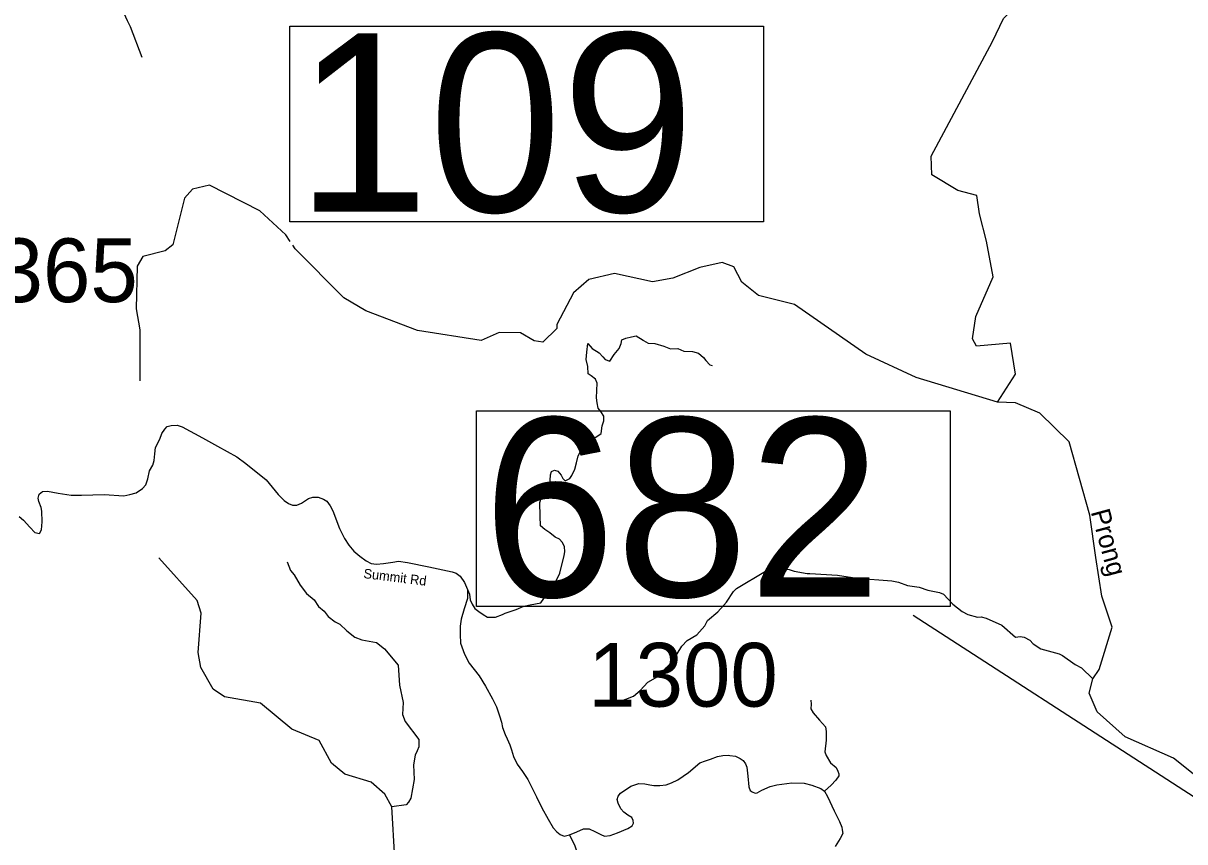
# Model space of a CAD drawing. Extents: x 1248089 to 1457196, y 820910 to 988753.
# Drawn here: x 1290590 to 1299700, y 911341 to 917762 of the extents above; entities that cross this region are included whole.
import ezdxf

# ---------------------------------------------------------------- set-up
doc = ezdxf.new("R2010")
doc.units = 0
for name, color, linetype in [('Exist Hydrographic Creek Single Shore', 7, 'Continuous'), ('Exist Hydrographic Misc Water Feature', 7, 'Continuous'), ('Exist Road Non-System Type 51', 7, 'Continuous'), ('Exist Road Secondary Structure Standard Bridge Number Label', 7, 'Continuous'), ('Exist Road Secondary Type 51 Attributed', 7, 'Continuous'), ('Exist Road Secondary Type 51 Label', 7, 'Continuous'), ('Prop Lane Lines', 7, 'Continuous'), ('Scratch_Level_4', 7, 'Continuous')]:
    doc.layers.add(name, color=color, linetype=linetype)

msp = doc.modelspace()

# ---------------------------------------------------------------- linework, layer by layer
at = {"layer": 'Exist Hydrographic Creek Single Shore'}
for points in [[(1298230.3, 914788.9), (1298373.4, 915009.6), (1298332.8, 915253.2), (1298066.2, 915228.9), (1298035.3, 915287), (1298062.3, 915463), (1298197.6, 915774.2), (1298143.5, 916051.7), (1298089.4, 916268.2), (1298069.1, 916410.3), (1297920.2, 916449.7), (1297715.2, 916572), (1297710.1, 916719.9), (1298191.2, 917619.6), (1298279.2, 917798.4), (1298390.2, 917914.3), (1298653.2, 918106), (1298706.2, 918206.7), (1298709.2, 918347.8)], [(1298230.3, 914788.9), (1297593.2, 914982.3), (1297197.2, 915167.5), (1296639.2, 915556.2), (1296357.2, 915627.5), (1296227.2, 915731.8), (1296163.1, 915851.4), (1296072.2, 915885.9), (1295896.2, 915846.9), (1295685.2, 915762.4), (1295526.1, 915732.8), (1295227.2, 915797.9), (1295026.1, 915752.7), (1294907.1, 915646.7), (1294776.2, 915399.9), (1294775.1, 915367.1), (1294664.1, 915260.9), (1294598.2, 915272.1), (1294491.1, 915333.3), (1294324.1, 915336.6), (1294181.1, 915273.9), (1293682.1, 915352.8), (1293277.1, 915505.4), (1293105.1, 915607.3), (1292722, 915992.5), (1292703.6, 916020.6)], [(1299612.3, 911997), (1299233.3, 912165.5), (1299013.3, 912360.4), (1298949.3, 912506.1), (1298978.8, 912619.5), (1299028.7, 912692.5), (1299130.1, 913024.1), (1299049, 913267.7), (1299001.6, 913572.2), (1298954.3, 913903.8), (1298792, 914478.9), (1298562.1, 914702.3), (1298372.8, 914783.5), (1298230.3, 914788.9)], [(1302962.2, 907532.3), (1302716.6, 907812), (1302401.1, 908149.5), (1302266.4, 908294.9), (1302076.7, 908369.7), (1301961.7, 908346.7), (1301464.4, 908591.6), (1300908.4, 908737.4), (1300727.4, 908826.4), (1300590.4, 909019.6), (1300457.4, 909426), (1300491.4, 910141), (1300415.4, 910467.5), (1300403.4, 910694.2), (1300584.4, 910923.8), (1300588.4, 911071.4), (1300548.4, 911173.9), (1300288.4, 911455), (1299612.3, 911997)]]:
    msp.add_lwpolyline(points, dxfattribs=at)
at = {"layer": 'Exist Hydrographic Misc Water Feature'}
for points in [[(1292683.5, 916051.3), (1292650.1, 916102.4), (1292446, 916290.2), (1292051, 916491.9), (1291917, 916461.7), (1291856, 916390.7), (1291764, 916024.9), (1291704.1, 915976.8), (1291528, 915931.2), (1291485.1, 915856.4), (1291476.1, 915521.8), (1291506.1, 915357), (1291504, 914956.5)], [(1293505.1, 911213.3), (1293482.2, 911614.3), (1293426.2, 911714), (1293320.2, 911808), (1293113.2, 911871.2), (1293007.2, 911958.7), (1292911.1, 912134.6), (1292696.1, 912224.3), (1292451.2, 912429.5), (1292169.1, 912477.8), (1292079.1, 912538.7), (1291983.1, 912708), (1291961.1, 912826.7), (1291985.1, 913134.8), (1291954.1, 913233.9), (1291654.1, 913568.2)], [(1292660.7, 913537.3), (1292687.1, 913468.7), (1292714.3, 913436.1), (1292762.3, 913354.7), (1292812.8, 913289.7), (1292871.5, 913240.1), (1292906.3, 913186.8), (1292949.3, 913149.9), (1292982.4, 913109), (1293037.3, 913066.1), (1293073, 913048.9), (1293127.7, 912995.3), (1293190.6, 912946.4), (1293246.1, 912924.8), (1293361.7, 912903.7), (1293422.5, 912853.9), (1293531.4, 912727.8), (1293541.6, 912570.9), (1293570.2, 912434.1), (1293566, 912340.6), (1293584.7, 912283.6), (1293693.3, 912143.5), (1293691.8, 912086.9), (1293681.1, 912053.5), (1293664.3, 912021.8), (1293650.3, 911945.8), (1293655.5, 911830), (1293629.9, 911682.8), (1293613.2, 911651.1), (1293592.6, 911631), (1293482.2, 911614.3)], [(1295163.5, 912433.4), (1295255.6, 912437.3), (1295376.9, 912482.4), (1295430, 912528.9), (1295487.6, 912593.4), (1295585, 912647.4), (1295632.5, 912706.3), (1295681.8, 912754.5), (1295756.7, 912877), (1295797.8, 912920.5), (1295873, 912964.1), (1295934.7, 913035.1), (1295955.9, 913078.2), (1296037.5, 913146.2), (1296105.4, 913220.5), (1296159.5, 913303.8), (1296184.1, 913327.2), (1296411.7, 913463.8), (1296447.9, 913476.2), (1296532.1, 913482.7), (1296596, 913477.3), (1296635.8, 913464.2), (1296739.4, 913445.7), (1296759.5, 913447), (1296977.3, 913432), (1297128.9, 913410), (1297402.5, 913387.3), (1297454.2, 913378.1), (1297525.7, 913352), (1297617.5, 913339.5), (1297684.8, 913314.4), (1297776.5, 913296.1), (1297808.3, 913283.1), (1297880.3, 913205.4), (1297955, 913147.3), (1297998.4, 913124.2), (1298073.9, 913102.2), (1298102, 913105.7), (1298141.9, 913096.7), (1298264.7, 913041.8), (1298372.4, 912945.2), (1298408.6, 912951.9), (1298440.4, 912947.1), (1298483.9, 912922.4), (1298511.2, 912893.2), (1298570.2, 912855.9), (1298713.4, 912814.5), (1298741.1, 912801.5), (1298839.5, 912731.4), (1298888.9, 912705.9), (1298978.8, 912619.5)]]:
    msp.add_lwpolyline(points, dxfattribs=at)
at = {"layer": 'Exist Road Non-System Type 51'}
for points in [[(1291088.5, 918536), (1291105.5, 918503.9), (1291128, 918483.6), (1291152.8, 918465.5), (1291166.4, 918440.7), (1291186.6, 918348.3), (1291209.2, 918294.1), (1291256.5, 918143), (1291346.7, 917917.4), (1291405.3, 917784.4), (1291430.1, 917737)], [(1291430.1, 917737), (1291520.2, 917495.6)], [(1295017.5, 915249.4), (1295051.4, 915211), (1295107.7, 915177.2), (1295137, 915145.6), (1295155, 915125.3), (1295191.1, 915111.8), (1295224.9, 915163.7), (1295263.2, 915211), (1295279, 915249.4), (1295285.8, 915278.7), (1295317.3, 915292.2), (1295360.1, 915301.3), (1295398.5, 915310.3), (1295452.6, 915276.4), (1295454.8, 915274.2), (1295490.9, 915253.9), (1295545, 915249.4), (1295614.8, 915229.1), (1295666.7, 915208.8), (1295725.3, 915211), (1295770.4, 915190.7), (1295838, 915186.2), (1295885.3, 915174.9), (1295925.9, 915141.1), (1295943.9, 915116.3), (1295975.5, 915082.5), (1295993.5, 915077.9)], [(1294074.7, 913320.1), (1294089.2, 913283.2), (1294096, 913240.4), (1294111.8, 913206.5), (1294132.1, 913170.5), (1294163.6, 913147.9), (1294197.4, 913125.3), (1294231.2, 913102.8), (1294294.4, 913102.8), (1294348.4, 913123.1), (1294371, 913134.4), (1294456.6, 913163.7), (1294517.5, 913190.8), (1294564.8, 913199.8), (1294650.5, 913215.6), (1294695.6, 913283.2), (1294769.9, 913389.2), (1294799.2, 913447.9), (1294833.1, 913587.7), (1294837.6, 913614.8), (1294835.3, 913657.7), (1294817.3, 913691.5), (1294797, 913716.3), (1294763.2, 913732.1), (1294720.4, 913763.7), (1294679.8, 913790.7), (1294648.2, 913820.1), (1294643.7, 913894.5), (1294641.6, 914003.9), (1294652.9, 914037.7), (1294686.7, 914073.8), (1294704.7, 914091.9), (1294718.2, 914127.9), (1294722.7, 914175.3), (1294725, 914220.4), (1294734, 914245.2), (1294756.6, 914256.5), (1294783.6, 914247.5), (1294808.4, 914218.2), (1294821.9, 914191.1), (1294840, 914173.1), (1294878.3, 914191.1), (1294891.8, 914213.7), (1294916.6, 914263.3), (1294930.1, 914315.2), (1294941.4, 914369.3), (1295002.2, 914484.3), (1295033.8, 914500.1), (1295081.1, 914515.9), (1295121.7, 914545.2), (1295130.3, 914602.9), (1295143.8, 914643.5), (1295143.8, 914679.6), (1295121.2, 914715.7), (1295098.7, 914742.8), (1295091.9, 914785.6), (1295087.4, 914824), (1295091.9, 914938.1), (1295078.4, 914969.7), (1295044.6, 914996.7), (1295019.8, 915012.5), (1295017.5, 915068.9), (1295006.3, 915125.3), (1295010.8, 915181.7), (1295017.5, 915249.4)], [(1296766.9, 912453), (1296769.1, 912421.4), (1296766.9, 912385.3), (1296784.9, 912353.7), (1296834.5, 912295.1), (1296881.8, 912243.2), (1296888.6, 912207.1), (1296886.4, 912137.2), (1296877.3, 912047), (1296886.4, 912017.6), (1296922.4, 911961.2), (1296965.2, 911922.9), (1296978.8, 911895.8), (1296987.8, 911875.5), (1296987.8, 911857.5), (1296963, 911823.7), (1296926.9, 911785.3), (1296875.6, 911738.7)], [(1294990.6, 911107.7), (1294947.8, 911220.5), (1294916.2, 911315.2), (1294875, 911395.8)]]:
    msp.add_lwpolyline(points, dxfattribs=at)
at = {"layer": 'Exist Road Secondary Structure Standard Bridge Number Label'}
for points in [[(1292680.5, 917740.5), (1296396.4, 917740.5), (1296396.4, 916204), (1292680.5, 916204)], [(1294145.1, 914722.4), (1297861, 914722.4), (1297861, 913185.9), (1294145.1, 913185.9)]]:
    msp.add_lwpolyline(points, close=True, dxfattribs=at)
msp.add_lwpolyline([(1309363, 907874.8), (1306924, 908457.3), (1303538.5, 909258.1), (1297568.4, 913116.9)], dxfattribs=at)
at = {"layer": 'Exist Road Secondary Type 51 Attributed'}
for points in [[(1290558, 913891.7), (1290591.7, 913863.7), (1290643.5, 913809), (1290682.7, 913766.9), (1290717.8, 913759.9), (1290734.6, 913789.3), (1290738.8, 913851), (1290737.4, 913933.8), (1290730.4, 913964.6), (1290712.2, 914009.5), (1290708, 914036.2), (1290715, 914067), (1290741.6, 914089.4), (1290780.8, 914090.8), (1290864.9, 914075.4), (1290965.8, 914061.4), (1291047.1, 914061.4), (1291226.4, 914064.2), (1291379.7, 914055.7), (1291427.4, 914065.6), (1291476.4, 914079.6), (1291525.5, 914113.2), (1291550.7, 914141.3), (1291568.9, 914189), (1291579.8, 914251.1), (1291606.5, 914295.9), (1291617.7, 914331), (1291623.3, 914384.3), (1291627.5, 914434.8), (1291661.1, 914499.3), (1291677.9, 914542.8), (1291700.3, 914577.8), (1291720, 914598.8), (1291750.8, 914607.3), (1291798.4, 914608.7), (1291837.7, 914596), (1291997.4, 914510.5), (1292115.1, 914444.6), (1292264.5, 914360.9), (1292336, 914309), (1292495.7, 914181.4), (1292591, 914066.4), (1292636.9, 914018.9), (1292670.5, 913995.1), (1292701.3, 913981.1), (1292734.9, 913982.5), (1292772.8, 913997.9), (1292827.4, 914034.4), (1292862.5, 914044.2), (1292904.5, 914045.6), (1292945.1, 914028.8), (1292971.8, 914011.9), (1292998.4, 913975.5), (1293018, 913937.6), (1293071.2, 913798.8), (1293109.9, 913720.8), (1293143.6, 913667.5), (1293184.2, 913621.2), (1293230.4, 913580.6), (1293279.5, 913545.5), (1293318.7, 913524.5), (1293360.8, 913520.3), (1293415.4, 913524.5), (1293489.7, 913535.7), (1293533.1, 913542.7), (1293604.6, 913531.5), (1293770.6, 913498.2), (1293954.2, 913459), (1293985, 913449.2), (1294017.2, 913423.9), (1294052.2, 913374.8), (1294074.7, 913320.1), (1294074.4, 913250.9), (1294049.2, 913168.1), (1294025.3, 913086.8), (1294016.9, 913032.1), (1294018.3, 912966.2), (1294019.7, 912898.9), (1294052, 912813.3), (1294087, 912743.2), (1294166.5, 912643.2), (1294215.6, 912563.3), (1294271.6, 912463.7), (1294302.4, 912400.6), (1294326.3, 912330.5), (1294341.7, 912280), (1294348.7, 912238), (1294369.7, 912183.3), (1294386.5, 912149.6), (1294405.9, 912102.7), (1294418.5, 912062), (1294435.3, 912011.5), (1294464.7, 911949.8), (1294505.4, 911892.3), (1294547.4, 911829.2), (1294615.9, 911693.8), (1294656.5, 911608.3), (1294707, 911520)], [(1294707, 911520), (1294746.1, 911451.9), (1294774.1, 911418.2), (1294800.7, 911397.2), (1294831.5, 911385.9), (1294875, 911395.8), (1294931, 911418.2), (1294984.3, 911442), (1295027.7, 911443.4), (1295074, 911421), (1295120.2, 911398.6), (1295148.2, 911385.9), (1295194.5, 911391.6), (1295251.9, 911412.6), (1295333.2, 911444.8), (1295365.4, 911467.3), (1295376.6, 911488.3), (1295373.8, 911508), (1295362.6, 911531.8), (1295331.8, 911550), (1295299.6, 911572.5), (1295277.1, 911599.1), (1295256.1, 911644), (1295247.7, 911673.4), (1295256.1, 911700.1), (1295275.7, 911723.9), (1295356.6, 911778), (1295387.4, 911789.3), (1295418.3, 911797.7), (1295465.9, 911794.9), (1295505.1, 911787.9), (1295536, 911782.3), (1295582.2, 911783.7), (1295632.7, 911789.3), (1295673.3, 911804.7), (1295723.7, 911827.1), (1295807.8, 911884.6), (1295895.4, 911960), (1295941.7, 911975.5), (1295980.9, 911989.5), (1296035.6, 912010.5), (1296076.2, 912018.9), (1296122.5, 912020.3), (1296132.7, 912018.7)], [(1296132.7, 912018.7), (1296175.7, 912011.9), (1296213.5, 911993.7), (1296236, 911978.3), (1296255.6, 911951.6), (1296265.4, 911927.8), (1296272.4, 911854.9), (1296282.2, 911772.1), (1296290.6, 911744.1), (1296306, 911732.9), (1296329.8, 911721.6), (1296347.3, 911724.7), (1296382.3, 911745.7), (1296448.2, 911775.2), (1296501.4, 911787.8), (1296617.8, 911803.2), (1296714.4, 911801.8), (1296774.7, 911786.4), (1296844.8, 911759.8), (1296875.6, 911738.7), (1296898, 911695.3), (1296950.8, 911583.6), (1296991.4, 911500.9), (1297009.7, 911456), (1297013.9, 911435), (1297018.1, 911405.5), (1296997, 911366.3), (1296959.2, 911304.5)]]:
    msp.add_lwpolyline(points, dxfattribs=at)

# ---------------------------------------------------------------- texts
at = {"layer": 'Exist Road Secondary Structure Standard Bridge Number Label'}
for s, p in [('109', (1292730.7, 916283.1)), ('682', (1294195.3, 913265))]:
    msp.add_text(s, height=1400, dxfattribs=at).set_placement(p)
at = {"layer": 'Exist Road Secondary Type 51 Label'}
msp.add_text('Summit Rd', height=75, rotation=352.96243, dxfattribs=at).set_placement((1293255.8, 913410.4))
at = {"layer": 'Prop Lane Lines'}
for s, p in [('1365', (1290001.6, 915574.4)), ('1300', (1295021, 912401.5))]:
    msp.add_text(s, height=500, dxfattribs=at).set_placement(p)
at = {"layer": 'Scratch_Level_4'}
msp.add_text('Prong', height=150, rotation=285.11484, dxfattribs=at).set_placement((1298961.5, 913930.2))

doc.saveas('drawing.dxf')
